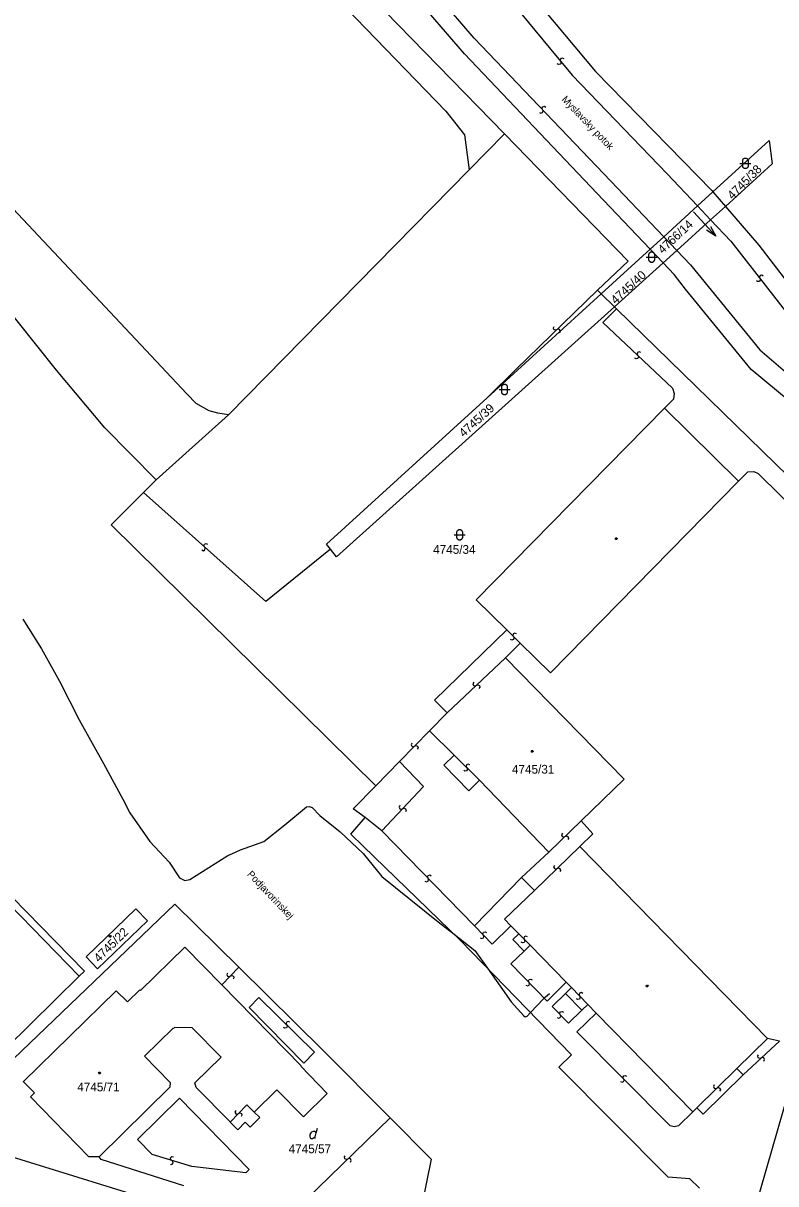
# Model space of a CAD drawing. Extents: x -266179 to -264727, y -1243225 to -1241702.
# Drawn here: x -265561.9 to -265424.6, y -1242086.5 to -1241875 of the extents above; entities that cross this region are included whole.
import ezdxf

# ---------------------------------------------------------------- set-up
doc = ezdxf.new("R2010")
doc.units = 0
for name, color, linetype in [('Vrstva 1', 7, 'Continuous'), ('Vrstva 2', 7, 'Continuous'), ('Vrstva 22', 7, 'Continuous'), ('Vrstva 63', 7, 'Continuous')]:
    doc.layers.add(name, color=color, linetype=linetype)

msp = doc.modelspace()

# ---------------------------------------------------------------- linework, layer by layer
at = {"layer": 'Vrstva 1'}
for p, q in [((-265484.36, -1241851.74), (-265457.51, -1241883.79)), ((-265481.36, -1241880.59), (-265504.84, -1241853.34)), ((-265509.16, -1241859.1), (-265474.08, -1241895.18)), ((-265457.25, -1241905.96), (-265481.36, -1241880.59)), ((-265457.51, -1241883.79), (-265436.29, -1241905.52)), ((-265480.53, -1241901.74), (-265474.08, -1241895.18)), ((-265474.08, -1241895.18), (-265451.54, -1241918.35)), ((-265436.08, -1241905.76), (-265425.8, -1241896.38)), ((-265425.8, -1241896.38), (-265425.24, -1241900.64)), ((-265425.24, -1241900.64), (-265433.78, -1241908.42)), ((-265524.4, -1241946.35), (-265480.53, -1241901.74)), ((-265447.51, -1241916.19), (-265457.25, -1241905.96)), ((-265438.87, -1241908.31), (-265436.08, -1241905.76)), ((-265436.29, -1241905.52), (-265436.08, -1241905.76)), ((-265436.08, -1241905.76), (-265433.78, -1241908.42)), ((-265445.04, -1241913.94), (-265438.87, -1241908.31)), ((-265439.59, -1241909.402), (-265435.55, -1241913.838)), ((-265436.48, -1241910.85), (-265433.78, -1241908.42)), ((-265433.78, -1241908.42), (-265427.71, -1241915.45)), ((-265442.67, -1241916.44), (-265436.48, -1241910.85)), ((-265447.51, -1241916.19), (-265445.04, -1241913.94)), ((-265427.71, -1241915.45), (-265419.67, -1241925.96)), ((-265456.45, -1241924.33), (-265447.51, -1241916.19)), ((-265445.15, -1241918.68), (-265447.51, -1241916.19)), ((-265445.15, -1241918.68), (-265442.67, -1241916.44)), ((-265555.79, -1241938.21), (-265570.69, -1241919.67)), ((-265451.54, -1241918.35), (-265457.12, -1241923.67)), ((-265445.15, -1241918.68), (-265454.04, -1241926.67)), ((-265443.15, -1241920.78), (-265445.15, -1241918.68)), ((-265441.09, -1241923.46), (-265443.15, -1241920.78)), ((-265477.27, -1241943.28), (-265456.45, -1241924.33)), ((-265457.12, -1241923.67), (-265456.45, -1241924.33)), ((-265454.04, -1241926.67), (-265456.45, -1241924.33)), ((-265429.11, -1241938.09), (-265441.09, -1241923.46)), ((-265454.04, -1241926.67), (-265504.7, -1241972.26)), ((-265454.04, -1241926.67), (-265453.67, -1241927.03)), ((-265453.67, -1241927.03), (-265396.73, -1241982.53)), ((-265547, -1241948.75), (-265555.79, -1241938.21)), ((-265404.08, -1241958.98), (-265429.11, -1241938.09)), ((-265506.55, -1241969.94), (-265477.27, -1241943.28)), ((-265479.26, -1241980.12), (-265444.89, -1241945.17)), ((-265444.89, -1241945.17), (-265431.39, -1241958.45)), ((-265537.65, -1241958.25), (-265524.4, -1241946.35)), ((-265537.65, -1241958.25), (-265547, -1241948.75)), ((-265539.95, -1241960.54), (-265537.65, -1241958.25)), ((-265431.39, -1241958.45), (-265465.71, -1241993.4)), ((-265545.84, -1241966.42), (-265539.95, -1241960.54)), ((-265497.58, -1242014), (-265545.84, -1241966.42)), ((-265505.83, -1241970.85), (-265506.55, -1241969.94)), ((-265504.7, -1241972.26), (-265505.83, -1241970.85)), ((-265473.68, -1241985.59), (-265479.26, -1241980.12)), ((-265486.86, -1241998.41), (-265473.68, -1241985.59)), ((-265471.22, -1241988), (-265473.89, -1241990.65)), ((-265465.71, -1241993.4), (-265471.22, -1241988)), ((-265473.89, -1241990.65), (-265452.23, -1242012.78)), ((-265484.54, -1242000.72), (-265486.86, -1241998.41)), ((-265487.74, -1242003.95), (-265484.54, -1242000.72)), ((-265483.27, -1242008.4), (-265487.74, -1242003.95)), ((-265485.15, -1242010.25), (-265483.27, -1242008.4)), ((-265480.59, -1242014.88), (-265485.15, -1242010.25)), ((-265478.66, -1242012.98), (-265480.59, -1242014.88)), ((-265465.98, -1242026.06), (-265478.66, -1242012.98)), ((-265452.23, -1242012.78), (-265460.11, -1242020.39)), ((-265501.69, -1242018.2), (-265497.58, -1242014)), ((-265499.47, -1242019.79), (-265501.69, -1242018.2)), ((-265502.13, -1242022.83), (-265499.47, -1242019.79)), ((-265460.11, -1242020.39), (-265457.95, -1242022.76)), ((-265499.88, -1242024.97), (-265502.13, -1242022.83)), ((-265457.95, -1242022.76), (-265460.34, -1242025.07)), ((-265482.1, -1242042.16), (-265499.88, -1242024.97)), ((-265460.34, -1242025.07), (-265426.12, -1242060.07)), ((-265571.33, -1242026.7), (-265550.72, -1242047.79)), ((-265470.98, -1242030.72), (-265465.98, -1242026.06)), ((-265468.63, -1242033.06), (-265470.98, -1242030.72)), ((-265474.08, -1242038.31), (-265468.63, -1242033.06)), ((-265571.2, -1242070.92), (-265534.19, -1242035.54)), ((-265550.4, -1242045.16), (-265541.36, -1242036.42)), ((-265541.36, -1242036.42), (-265539.2, -1242038.62)), ((-265534.19, -1242035.54), (-265522.53, -1242047.06)), ((-265539.2, -1242038.62), (-265548.31, -1242047.32)), ((-265472.9, -1242039.52), (-265474.08, -1242038.31)), ((-265471.49, -1242040.96), (-265472.9, -1242039.52)), ((-265461.87, -1242063.04), (-265482.1, -1242042.16)), ((-265472.56, -1242042.01), (-265471.49, -1242040.96)), ((-265470.51, -1242044.11), (-265472.56, -1242042.01)), ((-265540.51, -1242051.27), (-265532.4, -1242043.4)), ((-265532.4, -1242043.4), (-265525.65, -1242050.28)), ((-265469.43, -1242043.06), (-265470.51, -1242044.11)), ((-265462.83, -1242049.81), (-265469.43, -1242043.06)), ((-265548.31, -1242047.32), (-265550.4, -1242045.16)), ((-265522.53, -1242047.06), (-265507.14, -1242062.25)), ((-265551.64, -1242048.68), (-265565, -1242061.79)), ((-265550.72, -1242047.79), (-265551.64, -1242048.68)), ((-265561.85, -1242067.89), (-265544.9, -1242051.33)), ((-265544.9, -1242051.33), (-265542.84, -1242053.39)), ((-265542.84, -1242053.39), (-265540.59, -1242051.18)), ((-265540.59, -1242051.18), (-265540.51, -1242051.27)), ((-265525.65, -1242050.28), (-265511.18, -1242065.03)), ((-265462.96, -1242051.83), (-265461.88, -1242050.78)), ((-265461.88, -1242050.78), (-265462.83, -1242049.81)), ((-265459.98, -1242054.88), (-265462.96, -1242051.83)), ((-265458.9, -1242053.83), (-265459.98, -1242054.88)), ((-265457.36, -1242055.4), (-265458.9, -1242053.83)), ((-265439.75, -1242073.42), (-265457.36, -1242055.4)), ((-265534.54, -1242058.18), (-265539.74, -1242063.27)), ((-265534.48, -1242058.24), (-265534.54, -1242058.18)), ((-265534.26, -1242058.04), (-265534.48, -1242058.24)), ((-265531.07, -1242058.12), (-265534.26, -1242058.04)), ((-265525.76, -1242063.43), (-265531.07, -1242058.12)), ((-265426.12, -1242060.07), (-265431.68, -1242065.51)), ((-265419.94, -1242061.77), (-265429.51, -1242094.71)), ((-265539.74, -1242063.27), (-265535.1, -1242068.05)), ((-265530.56, -1242068.13), (-265525.76, -1242063.43)), ((-265507.14, -1242062.25), (-265494.97, -1242074.5)), ((-265464.16, -1242065.28), (-265461.87, -1242063.04)), ((-265511.18, -1242065.03), (-265511.25, -1242065.1)), ((-265511.25, -1242065.1), (-265506.42, -1242070.07)), ((-265444.22, -1242085.31), (-265464.16, -1242065.28)), ((-265431.68, -1242065.51), (-265430.56, -1242066.66)), ((-265561.8, -1242067.94), (-265561.85, -1242067.89)), ((-265559.84, -1242069.94), (-265561.8, -1242067.94)), ((-265535.1, -1242068.05), (-265535.11, -1242068.93)), ((-265530.31, -1242068.98), (-265530.56, -1242068.13)), ((-265430.56, -1242066.66), (-265437.86, -1242073.81)), ((-265560.56, -1242070.67), (-265559.84, -1242069.94)), ((-265535.11, -1242068.93), (-265548.04, -1242081.62)), ((-265530.27, -1242069.02), (-265530.31, -1242068.98)), ((-265524.19, -1242075.2), (-265530.27, -1242069.02)), ((-265515.62, -1242069.41), (-265519.75, -1242073.49)), ((-265510.75, -1242074.35), (-265515.62, -1242069.41)), ((-265506.42, -1242070.07), (-265510.75, -1242074.35)), ((-265549.91, -1242081.6), (-265560.56, -1242070.67)), ((-265518.72, -1242074.46), (-265520.48, -1242076.21)), ((-265519.75, -1242073.49), (-265518.72, -1242074.46)), ((-265494.97, -1242074.5), (-265487.49, -1242082.02)), ((-265438.98, -1242072.66), (-265439.75, -1242073.42)), ((-265437.86, -1242073.81), (-265438.98, -1242072.66)), ((-265524.11, -1242075.3), (-265524.19, -1242075.2)), ((-265522.9, -1242076.51), (-265524.11, -1242075.3)), ((-265522.72, -1242076.71), (-265522.9, -1242076.51)), ((-265521.37, -1242075.31), (-265522.72, -1242076.71)), ((-265520.48, -1242076.21), (-265521.37, -1242075.31)), ((-265508.45, -1242077.27), (-265508.18, -1242076.37)), ((-265513.91, -1242097.09), (-265574.61, -1242078.32)), ((-265548.04, -1242081.62), (-265549.91, -1242081.6)), ((-265487.49, -1242082.02), (-265489.17, -1242090.41)), ((-265440.29, -1242085.63), (-265444.22, -1242085.31)), ((-265438.52, -1242087.33), (-265440.29, -1242085.63))]:
    msp.add_line(p, q, dxfattribs=at)
for points in [[(-265431.14, -1241900.54), (-265429.87, -1241900.54), (-265429.14, -1241900.54)], [(-265436.527, -1241912.023), (-265435.55, -1241913.838), (-265437.266, -1241912.696)], [(-265448.26, -1241917.65), (-265446.99, -1241917.65), (-265446.26, -1241917.65)], [(-265475.08, -1241941.77), (-265473.81, -1241941.77), (-265473.08, -1241941.77)], [(-265483.27, -1241968.23), (-265482, -1241968.23), (-265481.27, -1241968.23)], [(-265508.63, -1242078.26), (-265508.63, -1242077.99), (-265508.45, -1242077.27), (-265508.54, -1242077.09), (-265508.72, -1242077), (-265508.99, -1242077), (-265509.26, -1242077.09), (-265509.44, -1242077.27), (-265509.62, -1242077.54), (-265509.62, -1242077.9), (-265509.53, -1242078.17), (-265509.35, -1242078.26), (-265509.08, -1242078.26), (-265508.9, -1242078.17), (-265508.63, -1242077.99)]]:
    msp.add_lwpolyline(points, dxfattribs=at)
for points in [[(-265430.64, -1241900.04), (-265430.54, -1241899.75), (-265430.29, -1241899.57), (-265429.98, -1241899.57), (-265429.73, -1241899.75), (-265429.63, -1241900.04), (-265429.63, -1241901.04), (-265429.73, -1241901.33), (-265429.98, -1241901.51), (-265430.29, -1241901.51), (-265430.54, -1241901.33), (-265430.64, -1241901.04)], [(-265447.76, -1241917.15), (-265447.66, -1241916.86), (-265447.41, -1241916.68), (-265447.1, -1241916.68), (-265446.85, -1241916.86), (-265446.75, -1241917.15), (-265446.75, -1241918.15), (-265446.85, -1241918.44), (-265447.1, -1241918.62), (-265447.41, -1241918.62), (-265447.66, -1241918.44), (-265447.76, -1241918.15)], [(-265474.58, -1241941.27), (-265474.48, -1241940.98), (-265474.23, -1241940.8), (-265473.92, -1241940.8), (-265473.67, -1241940.98), (-265473.57, -1241941.27), (-265473.57, -1241942.27), (-265473.67, -1241942.56), (-265473.92, -1241942.74), (-265474.23, -1241942.74), (-265474.48, -1241942.56), (-265474.58, -1241942.27)], [(-265482.77, -1241967.73), (-265482.67, -1241967.44), (-265482.42, -1241967.26), (-265482.11, -1241967.26), (-265481.86, -1241967.44), (-265481.76, -1241967.73), (-265481.76, -1241968.73), (-265481.86, -1241969.02), (-265482.11, -1241969.2), (-265482.42, -1241969.2), (-265482.67, -1241969.02), (-265482.77, -1241968.73)], [(-265453.62, -1241968.78), (-265453.53, -1241968.93), (-265453.62, -1241969.08), (-265453.8, -1241969.08), (-265453.89, -1241968.93), (-265453.8, -1241968.78)], [(-265468.93, -1242007.53), (-265468.84, -1242007.68), (-265468.93, -1242007.83), (-265469.11, -1242007.83), (-265469.2, -1242007.68), (-265469.11, -1242007.53)], [(-265545.94, -1242041.29), (-265545.85, -1242041.44), (-265545.94, -1242041.59), (-265546.12, -1242041.59), (-265546.21, -1242041.44), (-265546.12, -1242041.29)], [(-265447.99, -1242050.34), (-265447.9, -1242050.49), (-265447.99, -1242050.64), (-265448.17, -1242050.64), (-265448.26, -1242050.49), (-265448.17, -1242050.34)], [(-265547.86, -1242066.2), (-265547.77, -1242066.35), (-265547.86, -1242066.5), (-265548.04, -1242066.5), (-265548.13, -1242066.35), (-265548.04, -1242066.2)]]:
    msp.add_lwpolyline(points, close=True, dxfattribs=at)
at = {"layer": 'Vrstva 2'}
for p, q in [((-265550.98, -1241822.61), (-265484.79, -1241891.02)), ((-265498.2, -1241840.44), (-265465.91, -1241879.44)), ((-265479.6, -1241877.74), (-265502.7, -1241850.74)), ((-265532.01, -1241942.57), (-265601.89, -1241868.26)), ((-265454.7, -1241903.79), (-265479.6, -1241877.74)), ((-265465.91, -1241879.44), (-265461.77, -1241884.46)), ((-265461.77, -1241884.46), (-265444.4, -1241902.43)), ((-265484.79, -1241891.02), (-265481.4, -1241895.36)), ((-265481.4, -1241895.36), (-265480.53, -1241901.74)), ((-265444.4, -1241902.43), (-265438.87, -1241908.31)), ((-265445.04, -1241913.94), (-265454.7, -1241903.79)), ((-265438.87, -1241908.31), (-265436.48, -1241910.85)), ((-265436.48, -1241910.85), (-265432.81, -1241914.75)), ((-265445.04, -1241913.94), (-265442.67, -1241916.44)), ((-265432.81, -1241914.75), (-265422.2, -1241928.26)), ((-265442.67, -1241916.44), (-265440.17, -1241919.06)), ((-265440.17, -1241919.06), (-265427.48, -1241934.56)), ((-265457.12, -1241923.67), (-265471.93, -1241938.03)), ((-265453.67, -1241927.03), (-265456.12, -1241929.54)), ((-265456.12, -1241929.54), (-265443.43, -1241941.54)), ((-265427.48, -1241934.56), (-265413.06, -1241946.99)), ((-265471.93, -1241938.03), (-265477.27, -1241943.28)), ((-265530.3, -1241944.31), (-265532.01, -1241942.57)), ((-265443.27, -1241943.52), (-265444.89, -1241945.17)), ((-265443.43, -1241941.54), (-265443.11, -1241942.49)), ((-265443.11, -1241942.49), (-265443.27, -1241943.52)), ((-265527.97, -1241945.66), (-265530.3, -1241944.31)), ((-265526.36, -1241946.08), (-265527.97, -1241945.66)), ((-265524.4, -1241946.35), (-265526.36, -1241946.08)), ((-265431.39, -1241958.45), (-265429.71, -1241956.74)), ((-265429.71, -1241956.74), (-265428.61, -1241956.68)), ((-265428.61, -1241956.68), (-265427.8, -1241957.08)), ((-265427.8, -1241957.08), (-265406.38, -1241978.28)), ((-265517.61, -1241980.43), (-265539.95, -1241960.54)), ((-265505.83, -1241970.85), (-265517.61, -1241980.43)), ((-265473.68, -1241985.59), (-265471.22, -1241988)), ((-265484.54, -1242000.72), (-265473.89, -1241990.65)), ((-265493.25, -1242009.58), (-265487.74, -1242003.95)), ((-265483.27, -1242008.4), (-265478.66, -1242012.98)), ((-265497.58, -1242014), (-265493.25, -1242009.58)), ((-265488.84, -1242014.14), (-265493.25, -1242009.58)), ((-265496.49, -1242022.18), (-265488.84, -1242014.14)), ((-265496.49, -1242022.18), (-265499.47, -1242019.79)), ((-265465.98, -1242026.06), (-265460.11, -1242020.39)), ((-265479.54, -1242039.54), (-265496.49, -1242022.18)), ((-265468.63, -1242033.06), (-265460.34, -1242025.07)), ((-265551.64, -1242048.68), (-265573.32, -1242026.5)), ((-265479.54, -1242039.54), (-265470.98, -1242030.72)), ((-265476.33, -1242042.87), (-265479.54, -1242039.54)), ((-265472.9, -1242039.52), (-265476.33, -1242042.87)), ((-265471.49, -1242040.96), (-265469.43, -1242043.06)), ((-265472.9, -1242046.43), (-265470.51, -1242044.11)), ((-265525.65, -1242050.28), (-265522.53, -1242047.06)), ((-265466.33, -1242053.23), (-265472.9, -1242046.43)), ((-265462.83, -1242049.81), (-265466.33, -1242053.23)), ((-265461.88, -1242050.78), (-265458.9, -1242053.83)), ((-265520.66, -1242054.39), (-265518.89, -1242052.59)), ((-265518.89, -1242052.59), (-265508.76, -1242062.53)), ((-265465.4, -1242054.2), (-265462.96, -1242051.83)), ((-265510.7, -1242064.53), (-265520.66, -1242054.39)), ((-265462.44, -1242057.27), (-265465.4, -1242054.2)), ((-265459.98, -1242054.88), (-265462.44, -1242057.27)), ((-265460.9, -1242058.86), (-265457.36, -1242055.4)), ((-265443.84, -1242075.94), (-265460.9, -1242058.86)), ((-265423.95, -1242060.52), (-265430.56, -1242066.66)), ((-265423.95, -1242060.52), (-265426.12, -1242060.07)), ((-265508.76, -1242062.53), (-265510.7, -1242064.53)), ((-265438.98, -1242072.66), (-265431.68, -1242065.51)), ((-265541.05, -1242078.47), (-265533.36, -1242070.92)), ((-265533.36, -1242070.92), (-265520.64, -1242083.92)), ((-265524.11, -1242075.3), (-265521.1, -1242072.13)), ((-265521.1, -1242072.13), (-265521.08, -1242072.15)), ((-265521.08, -1242072.15), (-265519.75, -1242073.49)), ((-265494.97, -1242074.5), (-265510.35, -1242089.47)), ((-265439.75, -1242073.42), (-265442.37, -1242075.99)), ((-265443.11, -1242076.16), (-265443.84, -1242075.94)), ((-265442.37, -1242075.99), (-265443.11, -1242076.16)), ((-265538.38, -1242081.18), (-265541.05, -1242078.47)), ((-265547.64, -1242082.12), (-265548.04, -1242081.62)), ((-265532.57, -1242086.9), (-265547.64, -1242082.12)), ((-265531.12, -1242083.4), (-265538.38, -1242081.18)), ((-265521.28, -1242084.54), (-265531.12, -1242083.4)), ((-265520.64, -1242083.92), (-265521.28, -1242084.54))]:
    msp.add_line(p, q, dxfattribs=at)
for points in [[(-265463.23, -1241881.511), (-265463.512, -1241881.342), (-265463.813, -1241881.448), (-265463.917, -1241881.715), (-265463.753, -1241882.228), (-265463.921, -1241882.496), (-265464.231, -1241882.545), (-265464.45, -1241882.389)], [(-265467.727, -1241891.247), (-265467.433, -1241891.395), (-265467.14, -1241891.267), (-265467.056, -1241890.993), (-265467.257, -1241890.494), (-265467.109, -1241890.214), (-265466.804, -1241890.143), (-265466.573, -1241890.283)], [(-265426.884, -1241921.081), (-265427.162, -1241920.905), (-265427.466, -1241921.004), (-265427.576, -1241921.269), (-265427.425, -1241921.785), (-265427.599, -1241922.049), (-265427.91, -1241922.09), (-265428.126, -1241921.929)], [(-265464.039, -1241931.423), (-265463.893, -1241931.128), (-265464.023, -1241930.836), (-265464.297, -1241930.754), (-265464.795, -1241930.959), (-265465.076, -1241930.813), (-265465.149, -1241930.508), (-265465.011, -1241930.277)], [(-265449.224, -1241935.029), (-265449.524, -1241934.896), (-265449.81, -1241935.039), (-265449.88, -1241935.317), (-265449.654, -1241935.805), (-265449.788, -1241936.092), (-265450.089, -1241936.178), (-265450.326, -1241936.051)], [(-265529.316, -1241971.012), (-265529.011, -1241971.136), (-265528.73, -1241970.985), (-265528.668, -1241970.705), (-265528.908, -1241970.223), (-265528.784, -1241969.933), (-265528.485, -1241969.838), (-265528.244, -1241969.958)], [(-265471.889, -1241986.294), (-265472.188, -1241986.156), (-265472.476, -1241986.293), (-265472.551, -1241986.57), (-265472.334, -1241987.063), (-265472.473, -1241987.347), (-265472.776, -1241987.428), (-265473.011, -1241987.296)], [(-265479.694, -1241995.105), (-265479.844, -1241995.398), (-265479.717, -1241995.692), (-265479.444, -1241995.778), (-265478.943, -1241995.58), (-265478.664, -1241995.729), (-265478.595, -1241996.035), (-265478.736, -1241996.265)], [(-265490.996, -1242006.205), (-265491.134, -1242006.503), (-265490.997, -1242006.792), (-265490.72, -1242006.866), (-265490.228, -1242006.649), (-265489.943, -1242006.787), (-265489.862, -1242007.091), (-265489.994, -1242007.325)], [(-265480.401, -1242010.193), (-265480.698, -1242010.053), (-265480.988, -1242010.188), (-265481.065, -1242010.464), (-265480.851, -1242010.958), (-265480.992, -1242011.242), (-265481.295, -1242011.32), (-265481.529, -1242011.187)], [(-265493.174, -1242017.607), (-265493.308, -1242017.907), (-265493.166, -1242018.194), (-265492.889, -1242018.265), (-265492.399, -1242018.04), (-265492.113, -1242018.175), (-265492.028, -1242018.477), (-265492.156, -1242018.713)], [(-265463.53, -1242022.651), (-265463.677, -1242022.945), (-265463.547, -1242023.237), (-265463.273, -1242023.32), (-265462.774, -1242023.117), (-265462.494, -1242023.263), (-265462.422, -1242023.568), (-265462.56, -1242023.799)], [(-265488.587, -1242031.348), (-265488.291, -1242031.493), (-265488, -1242031.362), (-265487.919, -1242031.087), (-265488.125, -1242030.59), (-265487.98, -1242030.309), (-265487.675, -1242030.235), (-265487.443, -1242030.372)], [(-265464.969, -1242028.49), (-265465.116, -1242028.785), (-265464.987, -1242029.077), (-265464.713, -1242029.16), (-265464.214, -1242028.957), (-265463.934, -1242029.103), (-265463.862, -1242029.409), (-265464.001, -1242029.64)], [(-265478.51, -1242041.69), (-265478.215, -1242041.836), (-265477.923, -1242041.707), (-265477.84, -1242041.433), (-265478.043, -1242040.934), (-265477.897, -1242040.654), (-265477.591, -1242040.582), (-265477.36, -1242040.72)], [(-265469.889, -1242041.521), (-265470.185, -1242041.376), (-265470.476, -1242041.508), (-265470.557, -1242041.783), (-265470.349, -1242042.28), (-265470.494, -1242042.561), (-265470.798, -1242042.636), (-265471.031, -1242042.499)], [(-265524.594, -1242048.112), (-265524.731, -1242048.411), (-265524.592, -1242048.699), (-265524.315, -1242048.773), (-265523.823, -1242048.553), (-265523.538, -1242048.69), (-265523.456, -1242048.992), (-265523.586, -1242049.228)], [(-265470.189, -1242050.315), (-265469.895, -1242050.462), (-265469.602, -1242050.332), (-265469.52, -1242050.058), (-265469.724, -1242049.559), (-265469.577, -1242049.279), (-265469.272, -1242049.206), (-265469.041, -1242049.345)], [(-265459.819, -1242051.817), (-265460.114, -1242051.672), (-265460.405, -1242051.803), (-265460.486, -1242052.078), (-265460.28, -1242052.575), (-265460.425, -1242052.856), (-265460.73, -1242052.93), (-265460.961, -1242052.793)], [(-265464.495, -1242056.22), (-265464.2, -1242056.366), (-265463.908, -1242056.237), (-265463.825, -1242055.963), (-265464.028, -1242055.464), (-265463.882, -1242055.184), (-265463.576, -1242055.112), (-265463.345, -1242055.25)], [(-265513.264, -1242057.06), (-265513.562, -1242056.921), (-265513.851, -1242057.058), (-265513.926, -1242057.335), (-265513.709, -1242057.828), (-265513.848, -1242058.112), (-265514.152, -1242058.192), (-265514.386, -1242058.06)], [(-265426.781, -1242064.174), (-265426.629, -1242063.882), (-265426.753, -1242063.587), (-265427.025, -1242063.499), (-265427.528, -1242063.693), (-265427.805, -1242063.541), (-265427.872, -1242063.235), (-265427.729, -1242063.006)], [(-265452.936, -1242067.895), (-265452.639, -1242068.036), (-265452.349, -1242067.902), (-265452.271, -1242067.626), (-265452.483, -1242067.131), (-265452.342, -1242066.848), (-265452.038, -1242066.771), (-265451.804, -1242066.905)], [(-265435.819, -1242068.514), (-265435.964, -1242068.81), (-265435.832, -1242069.101), (-265435.557, -1242069.182), (-265435.06, -1242068.975), (-265434.779, -1242069.119), (-265434.704, -1242069.424), (-265434.841, -1242069.656)], [(-265523.114, -1242073.162), (-265523.248, -1242073.463), (-265523.106, -1242073.749), (-265522.829, -1242073.82), (-265522.339, -1242073.595), (-265522.053, -1242073.729), (-265521.967, -1242074.031), (-265522.096, -1242074.268)], [(-265535.017, -1242082.993), (-265534.688, -1242082.978), (-265534.496, -1242082.723), (-265534.556, -1242082.443), (-265534.976, -1242082.106), (-265534.984, -1242081.79), (-265534.752, -1242081.578), (-265534.483, -1242081.587)], [(-265502.173, -1242082.558), (-265502.027, -1242082.263), (-265502.158, -1242081.971), (-265502.432, -1242081.889), (-265502.93, -1242082.094), (-265503.211, -1242081.949), (-265503.285, -1242081.644), (-265503.147, -1242081.412)]]:
    msp.add_lwpolyline(points, dxfattribs=at)
at = {"layer": 'Vrstva 63'}
for p, q in [((-265561.94, -1241983.62), (-265558.54, -1241989.05)), ((-265558.54, -1241989.05), (-265555.28, -1241994.93)), ((-265555.28, -1241994.93), (-265551.64, -1242001.99)), ((-265551.64, -1242001.99), (-265547.21, -1242009.91)), ((-265547.21, -1242009.91), (-265543.68, -1242016.42)), ((-265543.68, -1242016.42), (-265542.4, -1242018.89)), ((-265542.4, -1242018.89), (-265538.77, -1242024.12)), ((-265514.15, -1242021.1), (-265510.23, -1242017.8)), ((-265510.23, -1242017.8), (-265509.72, -1242017.76)), ((-265509.72, -1242017.76), (-265509.15, -1242017.92)), ((-265509.15, -1242017.92), (-265507.75, -1242019.39)), ((-265507.75, -1242019.39), (-265504.07, -1242022.38)), ((-265517.96, -1242024.16), (-265514.15, -1242021.1)), ((-265504.07, -1242022.38), (-265499.85, -1242026.35)), ((-265538.77, -1242024.12), (-265535.23, -1242027.9)), ((-265523.69, -1242026.31), (-265522.22, -1242025.68)), ((-265522.22, -1242025.68), (-265517.96, -1242024.16)), ((-265535.23, -1242027.9), (-265533.37, -1242030.79)), ((-265531.51, -1242031.09), (-265524.53, -1242026.68)), ((-265524.53, -1242026.68), (-265523.69, -1242026.31)), ((-265499.85, -1242026.35), (-265496.47, -1242030.55)), ((-265533.37, -1242030.79), (-265532.4, -1242031.26)), ((-265532.4, -1242031.26), (-265531.51, -1242031.09)), ((-265496.47, -1242030.55), (-265486.17, -1242038.77)), ((-265486.17, -1242038.77), (-265483.25, -1242041.05)), ((-265483.25, -1242041.05), (-265479.48, -1242043.99)), ((-265479.48, -1242043.99), (-265477.2, -1242047.21)), ((-265477.2, -1242047.21), (-265472.87, -1242053.35)), ((-265472.87, -1242053.35), (-265470.57, -1242055.92)), ((-265469.35, -1242055.32), (-265466.95, -1242052.81)), ((-265466.95, -1242052.81), (-265466.58, -1242052.47)), ((-265466.58, -1242052.47), (-265465.87, -1242051.85)), ((-265469.97, -1242055.96), (-265469.35, -1242055.32)), ((-265470.57, -1242055.92), (-265470.29, -1242056.11)), ((-265470.29, -1242056.11), (-265469.97, -1242055.96))]:
    msp.add_line(p, q, dxfattribs=at)

# ---------------------------------------------------------------- texts
at = {"layer": 'Vrstva 1'}
for s, rotation, p in [('4745/38', 44.97719, (-265432.497, -1241907.227)), ('4766/14', 42.91454, (-265445.221, -1241917.133)), ('4745/40', 42.39888, (-265453.81, -1241926.326)), ('4745/39', 42.0551, (-265481.52, -1241950.558)), ('4745/22', 44.748, (-265548.055, -1242046.257))]:
    msp.add_text(s, height=1.6, rotation=rotation, dxfattribs=at).set_placement(p)
for s, p in [('4745/34', (-265487.101, -1241971.71)), ('4745/31', (-265472.722, -1242011.78)), ('4745/71', (-265552.012, -1242069.68)), ('4745/57', (-265513.451, -1242080.95))]:
    msp.add_text(s, height=1.6, dxfattribs=at).set_placement(p)
at = {"layer": 'Vrstva 22'}
for s, rotation, p in [('Myslavsky potok', 313.6371, (-265463.742, -1241888.978)), ('Podjavorinskej', 313.52251, (-265521.102, -1242030.208))]:
    msp.add_text(s, height=1.3, rotation=rotation, dxfattribs=at).set_placement(p)

doc.saveas('drawing.dxf')
